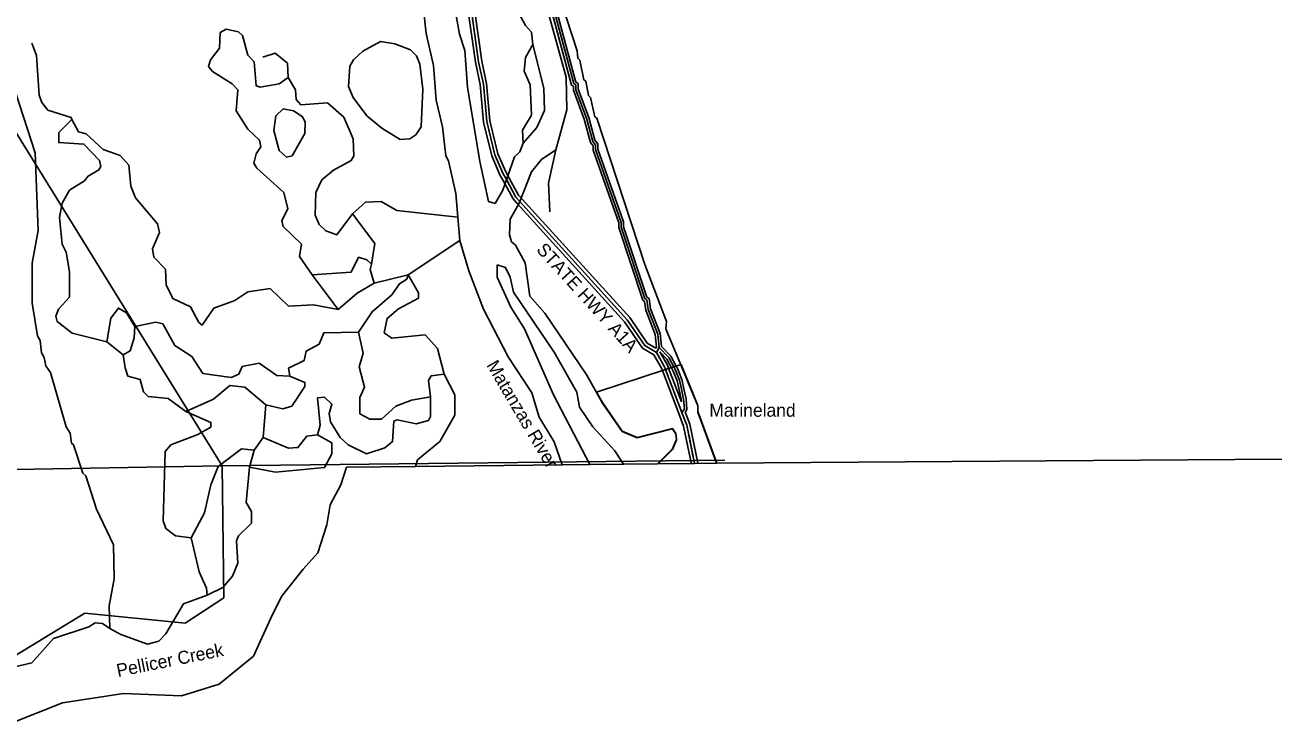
# Model space of a CAD drawing. Extents: x 418523 to 616617, y 1878279 to 2196743.
# Drawn here: x 580050 to 595457, y 1937027 to 1945579 of the extents above; entities that cross this region are included whole.
import ezdxf

# ---------------------------------------------------------------- set-up
doc = ezdxf.new("R2010")
doc.units = 0
for name, color, linetype in [('Level 1', 7, 'Continuous'), ('Level 10', 7, 'Continuous'), ('Level 22', 7, 'Continuous'), ('Level 23', 7, 'Continuous'), ('Level 28', 7, 'Continuous'), ('Level 31', 7, 'Continuous'), ('Level 32', 7, 'Continuous'), ('Level 34', 7, 'Continuous'), ('Level 41', 7, 'Continuous'), ('Level 44', 7, 'Continuous'), ('Level 5', 7, 'Continuous'), ('Level 7', 7, 'Continuous'), ('Level 8', 7, 'Continuous')]:
    doc.layers.add(name, color=color, linetype=linetype)

msp = doc.modelspace()

# ---------------------------------------------------------------- linework, layer by layer
at = {"layer": 'Level 1'}
for p, q in [((578786.195, 1946122.336), (582464.661, 1940177.371)), ((582452.65, 1940177.43), (588629.272, 1940248.025)), ((576839.308, 1940073.855), (582452.65, 1940177.43)), ((582464.661, 1940177.371), (582486.177, 1938559.634)), ((582486.177, 1938559.634), (582012.055, 1938247.201)), ((580783.465, 1938371.361), (579068.238, 1937327.224)), ((582012.055, 1938247.201), (580783.465, 1938371.361))]:
    msp.add_line(p, q, dxfattribs=at)
at = {"layer": 'Level 10'}
msp.add_lwpolyline([(595456.891, 1940257.986), (588527.875, 1940209.166), (588256.871, 1940206.164), (587803.866, 1940201.161), (587388.861, 1940197.159), (586974.856, 1940192.157), (586635.852, 1940189.156), (584833.831, 1940169.146), (583989.821, 1940160.141), (583919.824, 1939946.136), (583788.825, 1939701.129), (583747.828, 1939455.122), (583638.831, 1939109.114), (583458.832, 1938912.108), (583190.833, 1938574.099), (583056.835, 1938302.091), (582849.839, 1937845.08), (582427.838, 1937503.069), (581968.835, 1937357.063), (581254.826, 1937385.06), (580509.819, 1937274.054), (579891.815, 1937027.045)], dxfattribs=at)
at = {"layer": 'Level 22'}
msp.add_line((588101.826, 1940832.637), (587901.13, 1941358.479), dxfattribs=at)
for points in [[(585949.573, 1943685.492), (585907.485, 1943763.393), (585807.883, 1943988.681), (585708.314, 1944397.248), (585667.589, 1944855.886), (585609.685, 1945130.914), (585510.695, 1945839.853)], [(586112.612, 1943419.355), (586065.395, 1943471.446), (585949.573, 1943685.492)], [(587788.14, 1941567.786), (587646.338, 1941651.325), (587430.022, 1941968.465), (586112.612, 1943419.355)], [(587901.13, 1941358.479), (587887.855, 1941392.686), (587788.14, 1941567.786)], [(588257.245, 1940206.515), (588161.56, 1940675.432), (588101.826, 1940832.637)]]:
    msp.add_lwpolyline(points, dxfattribs=at)
at = {"layer": 'Level 23'}
for p, q in [((588064.455, 1940818.373), (587863.76, 1941344.215)), ((588094.743, 1940963.373), (587938.5, 1941372.742))]:
    msp.add_line(p, q, dxfattribs=at)
for points in [[(585914.38, 1943666.478), (585871.541, 1943745.771), (585769.862, 1943975.757), (585668.736, 1944390.706), (585627.955, 1944849.975), (585570.258, 1945124.02), (585471.005, 1945834.851)], [(585984.765, 1943704.506), (585943.43, 1943781.014), (585845.904, 1944001.605), (585747.89, 1944403.789), (585707.221, 1944861.796), (585649.11, 1945137.808), (585552.001, 1945833.279)], [(586082.975, 1943392.491), (586032.514, 1943448.161), (585914.393, 1943666.456)], [(586142.249, 1943446.219), (586098.275, 1943494.731), (585984.753, 1943704.528)], [(587782.01, 1941617.823), (587674.345, 1941681.251), (587461.503, 1941993.298), (586142.226, 1943446.245)], [(587758.655, 1941538.73), (587618.331, 1941621.398), (587398.54, 1941943.631), (586082.998, 1943392.465)], [(587863.839, 1941344.007), (587851.633, 1941375.46), (587758.656, 1941538.73)], [(587938.42, 1941372.951), (587924.077, 1941409.913), (587831.342, 1941572.756)], [(588296.438, 1940214.512), (588200.105, 1940686.608), (588142.808, 1940837.4)], [(588218.053, 1940198.518), (588123.016, 1940664.256), (588064.434, 1940818.429)]]:
    msp.add_lwpolyline(points, dxfattribs=at)
at = {"layer": 'Level 31'}
msp.add_line((587788.14, 1941567.786), (587821.277, 1941626.271), dxfattribs=at)
for points in [[(587821.277, 1941626.271), (587805.071, 1941792.852), (587688.759, 1942093.077), (587672.461, 1942209.838), (587647.404, 1942226.612), (587356.867, 1943102.453), (587356.975, 1943161), (587041.715, 1944053.254), (587041.824, 1944111.801), (587008.558, 1944153.32), (586933.829, 1944437.105), (586801.113, 1944787.184), (586801.223, 1944845.731), (586776.168, 1944862.506), (586063.535, 1947514.486), (586013.89, 1947622.947), (585889.466, 1948148.292), (585765.078, 1948523.815), (585649.139, 1948998.962), (585624.103, 1949024.102), (585425.221, 1949791.419), (585333.845, 1949991.601)], [(588001.228, 1941391.386), (587939.825, 1941503.866), (587821.277, 1941626.271)], [(588101.826, 1940832.637), (588132.707, 1940874.036), (588122.131, 1940994.423), (588099.777, 1941100.286), (588071.746, 1941226.886), (588023.384, 1941350.616), (588001.228, 1941391.386)]]:
    msp.add_lwpolyline(points, dxfattribs=at)
at = {"layer": 'Level 32'}
msp.add_line((587782.01, 1941617.823), (587790.5, 1941632.806), dxfattribs=at)
for points in [[(587790.5, 1941632.806), (587775.61, 1941785.851), (587659.528, 1942085.484), (587644.606, 1942192.382), (587622.168, 1942207.405), (587326.858, 1943097.634), (587326.965, 1943155.883), (587011.705, 1944048.137), (587011.804, 1944101.289), (586981.167, 1944139.526), (586905.219, 1944427.943), (586771.103, 1944781.715), (586771.193, 1944829.734), (586750.119, 1944843.843), (586035.214, 1947504.28), (585985.38, 1947613.153), (585860.575, 1948140.103), (585736.22, 1948515.529), (585621.976, 1948983.722), (585597.104, 1949008.698), (585396.839, 1949781.35), (585319.471, 1949950.845)], [(587850.121, 1941639.611), (587834.532, 1941799.852), (587717.99, 1942100.67), (587700.316, 1942227.294), (587672.64, 1942245.821), (587386.876, 1943107.271), (587386.985, 1943166.117), (587071.725, 1944058.371), (587071.844, 1944122.313), (587035.949, 1944167.112), (586962.44, 1944446.267), (586831.123, 1944792.652), (586831.253, 1944861.728), (586802.217, 1944881.169), (586091.858, 1947524.692), (586042.4, 1947632.742), (585918.357, 1948156.482), (585793.936, 1948532.101), (585676.3, 1949014.203), (585651.102, 1949039.506), (585453.603, 1949801.487), (585362.941, 1950000.104)], [(588027.56, 1941405.76), (587964.207, 1941521.813), (587850.122, 1941639.611)], [(587974.895, 1941377.011), (587915.444, 1941485.919), (587831.342, 1941572.756)], [(588094.743, 1940963.373), (588092.405, 1940989.996), (588070.455, 1941093.943), (588042.957, 1941218.131), (587996.127, 1941337.943), (587974.869, 1941377.061)], [(588142.808, 1940837.4), (588163.594, 1940865.266), (588151.859, 1940998.851), (588129.1, 1941106.627), (588100.535, 1941235.643), (588050.64, 1941363.289), (588027.587, 1941405.71)]]:
    msp.add_lwpolyline(points, dxfattribs=at)
at = {"layer": 'Level 5'}
for p, q in [((585380.04, 1942940.875), (585355.356, 1943224.351)), ((584746.029, 1942516.411), (585380.04, 1942940.875)), ((583886.975, 1942092.166), (583570.615, 1942517.655)), ((584329.125, 1942416.796), (584746.029, 1942516.411)), ((581252.1, 1941536.44), (581052.196, 1941695.062)), ((582968.305, 1940525.914), (583002.07, 1940926.024)), ((582859.765, 1940367.62), (582968.305, 1940525.914)), ((582801.187, 1940159.275), (582859.765, 1940367.62))]:
    msp.add_line(p, q, dxfattribs=at)
for points in [[(582848.908, 1950928.654), (583112.51, 1950737.829), (583487.15, 1950278.931), (583870.397, 1950053.426), (584153.564, 1949803.042), (584161.519, 1949427.873), (584228.012, 1949244.409), (584286.333, 1949210.999), (584394.734, 1949252.581), (584361.779, 1949627.749), (584378.518, 1949686.071), (584886.935, 1949577.181), (585061.899, 1949485.28), (585136.534, 1949126.721), (585203.057, 1948984.938), (585286.062, 1948634.741), (585477.38, 1948251.042), (585492.915, 1947183.986), (585575.89, 1946800.418), (585675.695, 1946583.573), (585692.246, 1946483.501), (586183.144, 1945574.321), (586258.066, 1945490.86), (586274.579, 1945340.806)], [(586556.649, 1944048.377), (586690.554, 1944540.06), (586682.639, 1944940.229), (586475.036, 1945690.706), (586366.862, 1945899.241), (586225.634, 1946349.571), (586083.981, 1946416.391), (585967.468, 1946591.585), (585926.113, 1946900.062), (585784.49, 1946991.923), (585734.667, 1947167.057), (585743.422, 1947583.837), (585760.23, 1947683.88), (585652.501, 1948317.535), (585544.485, 1948626.111), (585328.72, 1949543.342), (585195.595, 1949810.268), (584878.792, 1949777.246), (584470.446, 1949886.046), (584212.151, 1950019.728), (583804.161, 1950470.306), (583504.215, 1950629.029), (583445.953, 1950729.131), (583429.54, 1950954.216)], [(582646.664, 1950793.197), (582870.5, 1950487.992), (583244.943, 1949837.338), (583943.956, 1948669.494), (584343.548, 1948152.214), (584934.457, 1947234.595), (585167.189, 1946584.101), (585208.672, 1946400.666), (585233.652, 1946383.956), (585299.79, 1945875.374), (585374.396, 1945466.795), (585440.89, 1945266.661), (585473.746, 1944816.46), (585622.83, 1943907.639), (585730.678, 1943415.688), (585814.01, 1943390.587)], [(585355.356, 1943224.351), (585330.642, 1943516.158), (585239.365, 1943916.397), (585206.085, 1943974.788), (585164.789, 1944333.276), (585090.124, 1944658.494), (585057.228, 1945083.684), (584965.921, 1945475.593), (584932.897, 1945775.73), (584908.637, 1946484.357), (584850.405, 1946609.47), (584467.494, 1947101.699), (584459.252, 1947193.401), (583859.954, 1948061.039), (583502.141, 1948686.652), (583069.595, 1949562.431), (582811.557, 1949921.188)], [(586558.792, 1946057.436), (586816.375, 1945265.187), (586824.607, 1945173.486), (586849.588, 1945148.445), (586899.341, 1944906.63), (586924.322, 1944889.959), (586957.505, 1944714.856), (586982.485, 1944689.815), (587032.239, 1944456.33), (587057.25, 1944439.629), (587647.211, 1942646.689), (587913.224, 1941946.144), (587904.795, 1941854.441), (588295.592, 1940912.011), (588295.523, 1940836.979), (588524.976, 1940209.134)], [(583570.615, 1942517.655), (583412.49, 1942742.9), (583437.658, 1942892.953), (583212.813, 1943109.927), (583196.201, 1943184.949), (583271.39, 1943326.603), (583221.567, 1943526.747), (582888.44, 1943827.213), (582855.158, 1943885.594), (582880.297, 1944002.277), (582938.746, 1944085.569), (582922.145, 1944168.971), (582780.581, 1944302.484), (582639.097, 1944527.728), (582656.064, 1944786.125), (582589.432, 1944861.216), (582347.847, 1945011.528), (582297.895, 1945069.95), (582322.995, 1945153.281), (582431.505, 1945294.906), (582440.062, 1945486.601), (582515.122, 1945528.221), (582665.145, 1945494.711), (582715.095, 1945452.961), (582781.56, 1945211.146), (582856.491, 1945127.714), (582881.175, 1944835.907), (582931.186, 1944819.176), (583164.639, 1944860.629), (583273.109, 1944935.521)], [(580621.625, 1944421.506), (580613.285, 1944446.516), (580329.95, 1944538.516), (580255.028, 1944630.308), (580221.776, 1944722.041), (580188.95, 1945205.581), (580130.757, 1945355.705)], [(586156.573, 1944132.167), (586148.431, 1944290.551), (586257, 1944473.826), (586240.715, 1944848.995), (586165.851, 1945015.788), (586182.72, 1945182.512), (586274.579, 1945340.806)], [(586274.579, 1945340.806), (586407.407, 1944807.145), (586415.451, 1944532.018), (586323.533, 1944323.702), (586156.573, 1944132.167)], [(583273.109, 1944935.521), (583264.936, 1945110.586), (583115.013, 1945235.798), (582964.922, 1945185.936)], [(584063.27, 1943267.406), (583871.272, 1943009.168), (583737.93, 1943059.349), (583654.657, 1943134.441), (583604.745, 1943251.223), (583613.372, 1943526.32), (583688.59, 1943684.613), (583830.4, 1943801.187), (584047.271, 1943917.671), (584080.681, 1943975.992), (584072.578, 1944184.397), (583956.164, 1944451.293), (583756.249, 1944626.556), (583431.135, 1944601.904), (583372.854, 1944668.666), (583364.642, 1944785.368), (583273.109, 1944935.521)], [(581052.196, 1941695.062), (580627.17, 1941803.862), (580443.905, 1941945.775), (580427.335, 1942012.496), (580460.744, 1942095.829), (580594.284, 1942245.753), (580594.61, 1942554.201), (580553.185, 1942795.986), (580503.294, 1942896.088), (580470.279, 1943221.236), (580503.817, 1943396.27), (580595.676, 1943554.565), (580779.206, 1943671.078), (580820.946, 1943729.36), (580954.397, 1943804.262), (580979.467, 1943845.913), (580962.865, 1943920.965), (580771.35, 1944121.239), (580462.917, 1944138.237), (580463.045, 1944263.281), (580621.625, 1944421.506)], [(583886.975, 1942092.166), (583586.9, 1942150.856), (583278.456, 1942134.504), (583053.611, 1942351.478), (582778.478, 1942310.096), (582619.958, 1942201.882), (582361.436, 1942110.479), (582219.497, 1941902.193), (582177.846, 1941935.614), (582078.042, 1942127.448), (581861.399, 1942227.709), (581778.195, 1942394.533), (581770.083, 1942586.267), (581628.499, 1942736.491), (581611.958, 1942836.522), (581695.515, 1943036.528), (581670.634, 1943144.901), (581404.197, 1943461.976), (581346.005, 1943603.76), (581321.25, 1943862.226), (581213.018, 1943979.028), (581004.705, 1944054.288), (580796.49, 1944246.252), (580704.828, 1944271.362), (580621.625, 1944421.506)], [(586156.573, 1944132.167), (586114.795, 1944023.824), (586048.045, 1943965.532), (585905.908, 1943557.212), (585814.01, 1943390.587)], [(587808.615, 1940201.214), (587986.595, 1940378.806), (588036.745, 1940495.48), (588028.474, 1940570.511), (587986.862, 1940628.903), (587553.249, 1940521.018), (587369.945, 1940596.239), (587128.548, 1940946.626), (586937.171, 1941288.613), (586421.135, 1942047.779), (586237.96, 1942256.382), (586180.034, 1942664.932), (586063.579, 1942881.806), (586013.598, 1942923.517), (585988.686, 1943006.919), (585997.214, 1943198.654), (586105.783, 1943398.599), (586256.26, 1943781.909), (586381.459, 1943931.823), (586556.649, 1944048.377)], [(586480.819, 1943289.829), (586464.504, 1943639.987), (586556.649, 1944048.377)], [(585355.356, 1943224.351), (584605.156, 1943308.499), (584413.553, 1943417.101), (584221.82, 1943408.96), (584063.27, 1943267.406)], [(584296.031, 1942650.252), (584337.979, 1942900.308), (584063.27, 1943267.406)], [(586634.449, 1940189.139), (586536.187, 1940472.071), (586353.111, 1940772.378), (586261.706, 1941072.585), (585970.426, 1941514.743), (585670.935, 1942098.576), (585488.026, 1942565.616), (585380.04, 1942940.875)], [(583570.615, 1942517.655), (584045.85, 1942550.508), (584137.749, 1942733.813), (584237.71, 1942700.333), (584296.031, 1942650.252)], [(584746.029, 1942516.411), (584729.329, 1942466.39), (584637.559, 1942408.138), (584545.73, 1942274.854), (584303.76, 1942066.708), (584136.77, 1941816.811)], [(584329.125, 1942416.796), (584279.302, 1942583.591), (584296.031, 1942650.252)], [(585186.59, 1941298.814), (585103.555, 1941615.691), (584953.661, 1941782.585), (584545.146, 1941741.321), (584453.515, 1941808.112), (584487.053, 1941983.147), (584628.903, 1942099.721), (584870.784, 1942232.845), (584870.853, 1942299.536), (584746.029, 1942516.411)], [(586972.833, 1940192.14), (586528.47, 1941047.286), (586170.855, 1941856.303), (586004.419, 1942123.228), (585838.082, 1942490.226), (585838.24, 1942640.28)], [(585838.24, 1942640.28), (585938.241, 1942606.84), (585996.474, 1942490.067), (586037.956, 1942306.593), (586537.352, 1941572.478), (586811.932, 1941080.337), (586845.085, 1940896.903), (587011.55, 1940654.948), (587277.988, 1940362.923), (587385.866, 1940197.123)], [(583886.975, 1942092.166), (584120.585, 1942291.982), (584329.125, 1942416.796)], [(581052.196, 1941695.062), (581102.533, 1941986.77), (581194.362, 1942111.713), (581294.335, 1942053.262), (581394.208, 1941886.409)], [(583294.228, 1941275.824), (583135.836, 1941284.323), (582919.251, 1941434.616), (582710.82, 1941393.154), (582669.04, 1941301.521), (582577.28, 1941259.94), (582227.215, 1941310.319), (582094.06, 1941518.853), (581885.786, 1941652.466), (581736.021, 1941919.391), (581652.66, 1941936.161), (581394.208, 1941886.409)], [(581252.1, 1941536.44), (581335.531, 1941586.361), (581385.71, 1941744.726), (581394.208, 1941886.409)], [(583294.228, 1941275.824), (583277.646, 1941375.896), (583469.478, 1941467.369), (583494.616, 1941584.082), (583653.107, 1941667.245), (583711.586, 1941808.929), (584136.77, 1941816.811)], [(585019.572, 1941023.906), (584786.09, 1940982.455), (584594.289, 1940907.651), (584419.069, 1940749.427), (584277.357, 1940749.596), (584152.375, 1940816.417), (584152.572, 1941016.482), (584211.05, 1941141.466), (584144.656, 1941391.621), (584194.835, 1941558.316), (584136.77, 1941816.811)], [(582018.329, 1940843.707), (581801.745, 1941002.33), (581559.991, 1941027.599), (581501.7, 1941086.02), (581460.187, 1941236.103), (581310.195, 1941277.954), (581276.953, 1941378.016), (581252.1, 1941536.44)], [(584836.12, 1940169.171), (584860.34, 1940248.787), (585135.7, 1940473.574), (585319.419, 1940798.503), (585319.675, 1941048.589), (585186.59, 1941298.814)], [(585019.572, 1941023.906), (584994.759, 1941223.981), (585028.169, 1941282.303), (585186.59, 1941298.814)], [(582018.329, 1940843.707), (582360.241, 1940993.402), (582560.501, 1941159.907), (582743.874, 1941143.038), (583002.07, 1940926.024)], [(583002.07, 1940926.024), (583210.443, 1940875.784), (583318.844, 1940908.996), (583477.492, 1941150.581), (583477.521, 1941200.603), (583294.228, 1941275.824)], [(583635.232, 1940558.538), (583668.71, 1940675.221), (583635.715, 1941008.709), (583719.086, 1941016.94), (583810.719, 1940933.478), (583777.24, 1940816.806), (583793.781, 1940716.773), (583910.295, 1940524.899), (584010.238, 1940433.107), (584235.222, 1940324.466), (584460.364, 1940399.269), (584552.154, 1940474.201), (584569.09, 1940724.257), (584610.771, 1940740.898), (584844.155, 1940690.618), (584994.235, 1940732.14), (585019.315, 1940782.151), (585019.572, 1941023.906)], [(582083.36, 1939293.08), (581891.658, 1939318.29), (581775.045, 1939410.121), (581741.804, 1939501.853), (581767.682, 1940352.124), (581834.472, 1940435.426), (582168.055, 1940560.111), (582326.535, 1940651.644), (582326.605, 1940710.006), (582018.329, 1940843.707)], [(582801.187, 1940159.275), (583117.902, 1940100.595), (583718.178, 1940158.299), (583810.067, 1940324.924), (583810.195, 1940458.307), (583635.232, 1940558.538)], [(582968.305, 1940525.914), (583276.61, 1940392.202), (583393.321, 1940400.413), (583501.85, 1940541.997), (583635.232, 1940558.538)], [(582083.36, 1939293.08), (582250.408, 1939601.328), (582325.795, 1939943.057), (582417.723, 1940168.043), (582701.413, 1940384.46), (582859.765, 1940367.62)], [(582282.682, 1938592.594), (582474.513, 1938684.097), (582591.353, 1938825.691), (582658.241, 1938984.016), (582641.857, 1939259.112), (582666.937, 1939317.474), (582825.487, 1939475.668), (582825.615, 1939617.381), (582759.053, 1939725.854), (582801.187, 1940159.275)], [(581090.143, 1938185.388), (581223.466, 1938110.227), (581548.451, 1937993.166), (581690.193, 1938026.348), (581773.652, 1938117.981), (581990.79, 1938484.551), (582282.682, 1938592.594)], [(579180.173, 1937270.416), (579213.78, 1937512.132), (579305.639, 1937662.096), (579555.85, 1937786.881), (579697.572, 1937778.411), (579905.915, 1937711.491), (580131.027, 1937761.243), (580398.106, 1938061.091), (580831.76, 1938202.357), (580906.85, 1938252.279), (580998.511, 1938243.839), (581090.143, 1938185.388)]]:
    msp.add_lwpolyline(points, dxfattribs=at)
msp.add_lwpolyline([(583255.402, 1943960.198), (583163.76, 1944043.66), (583097.335, 1944285.485), (583122.534, 1944468.85), (583214.334, 1944552.111), (583339.345, 1944526.972), (583447.647, 1944460.151), (583480.929, 1944393.43), (583480.77, 1944251.716), (583322.082, 1943976.779), (583255.402, 1943960.198)], close=True, dxfattribs=at)
at = {"layer": 'Level 7'}
msp.add_lwpolyline([(584647.775, 1944175.441), (584422.83, 1944317.392), (584239.596, 1944467.645), (584073.131, 1944692.92), (584014.899, 1944826.362), (584031.835, 1945076.429), (584073.615, 1945151.421), (584190.415, 1945259.664), (584407.286, 1945376.138), (584582.319, 1945350.938), (584773.992, 1945275.717), (584848.914, 1945200.616), (584890.505, 1945100.524), (584923.52, 1944792.036), (584906.366, 1944333.576), (584839.576, 1944233.603), (584764.486, 1944183.651), (584647.775, 1944175.441)], close=True, dxfattribs=at)
for points in [[(581090.143, 1938185.388), (581082.1, 1938460.485), (581140.815, 1938793.883), (581132.93, 1939210.733), (580924.982, 1939644.452), (580792.055, 1940053.061), (580758.734, 1940086.442), (580642.388, 1940436.7), (580617.407, 1940453.401), (580600.865, 1940578.443), (580550.914, 1940653.545), (580359.893, 1941320.65), (580301.641, 1941404.071), (580285.06, 1941504.144), (580251.779, 1941562.535), (580235.276, 1941712.588), (580201.995, 1941770.97), (580135.719, 1942171.219), (580136.243, 1942663.061), (580211.688, 1943063.111), (580171.015, 1944013.523), (579930.042, 1944755.72)], [(582282.682, 1938592.594), (582274.45, 1938675.956), (582182.947, 1938876.131), (582083.36, 1939293.08)]]:
    msp.add_lwpolyline(points, dxfattribs=at)
at = {"layer": 'Level 8'}
msp.add_lwpolyline([(587803.866, 1940201.161), (587985.865, 1940384.167), (588036.865, 1940500.17), (588027.864, 1940575.171), (587986.862, 1940634.173), (587552.859, 1940526.168), (587369.855, 1940601.169), (587127.848, 1940952.176), (587055.845, 1941081.179), (587900.851, 1941358.19), (588000.852, 1941391.191), (588090.853, 1941421.192), (588295.862, 1940916.181), (588294.863, 1940842.18), (588527.875, 1940209.166), (588256.871, 1940206.164), (587803.866, 1940201.161)], dxfattribs=at)

# ---------------------------------------------------------------- texts
at = {"layer": 'Level 28'}
msp.add_text('STATE HWY A1A', height=160, rotation=312.2370972, dxfattribs=at).set_placement((586308.026, 1942819.935))
at = {"layer": 'Level 34'}
msp.add_text('STATE HWY A1A', height=25, rotation=281.5325806, dxfattribs=at).set_placement((588172.108, 1940561.222))
at = {"layer": 'Level 41'}
for s, rotation, p in [('Matanzas River', 300.5251862, (585700.655, 1941411.656)), ('Pellicer Creek', 11.3153583, (581187.576, 1937587.504))]:
    msp.add_text(s, height=160, rotation=rotation, dxfattribs=at).set_placement(p)
at = {"layer": 'Level 44'}
msp.add_text('Marineland', height=160, dxfattribs=at).set_placement((588437.705, 1940779.128))

doc.saveas('drawing.dxf')
